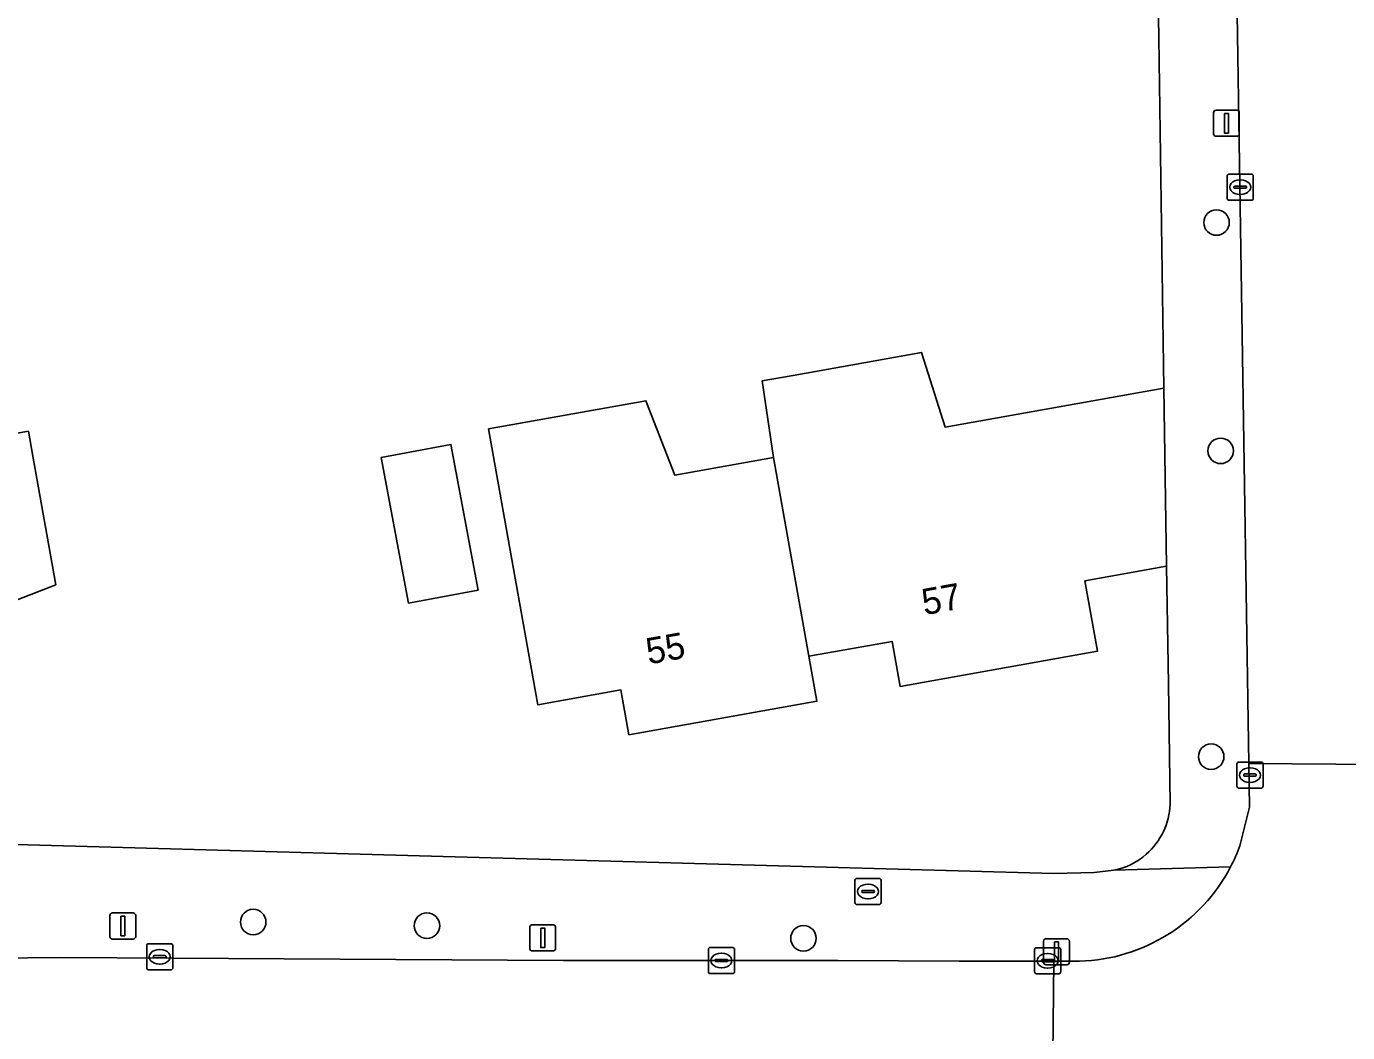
# Model space of a CAD drawing. Extents: x 157793 to 159380, y 380877 to 382313.
# Drawn here: x 158850.9 to 158901.5, y 381337.5 to 381376.1 of the extents above; entities that cross this region are included whole.
import ezdxf

# ---------------------------------------------------------------- set-up
doc = ezdxf.new("R2010")
doc.units = 0
for name, color, linetype in [('IMGEO_Boom', 7, 'Continuous'), ('IMGEO_Brandkraan', 7, 'Continuous'), ('IMGEO_Erf', 7, 'Continuous'), ('IMGEO_Kolk', 7, 'Continuous'), ('IMGEO_Lichtmast', 7, 'Continuous'), ('IMGEO_Muur', 7, 'Continuous'), ('IMGEO_Pand', 7, 'Continuous'), ('IMGEO_Pand_nummerreeks', 7, 'Continuous'), ('IMGEO_Rijbaan_lokaal_gesloten', 7, 'Continuous'), ('IMGEO_Rijbaan_lokaal_open', 7, 'Continuous'), ('IMGEO_Voetpad_open', 7, 'Continuous')]:
    doc.layers.add(name, color=color, linetype=linetype)

msp = doc.modelspace()

# ---------------------------------------------------------------- linework, layer by layer
at = {"layer": 'IMGEO_Boom'}
for centre in [(158896.486, 381368.557), (158896.645, 381359.817), (158896.282, 381348.109), (158859.594, 381341.778), (158866.247, 381341.64), (158880.667, 381341.156)]:
    msp.add_circle(centre, 0.489, dxfattribs=at)
at = {"layer": 'IMGEO_Brandkraan'}
for p, q in [((158882.715, 381343.448), (158883.567, 381343.448)), ((158882.64, 381342.522), (158882.64, 381343.374)), ((158882.899, 381342.942), (158882.899, 381342.954)), ((158882.942, 381342.991), (158883.34, 381342.991)), ((158883.128, 381343.228), (158883.153, 381343.228)), ((158883.383, 381342.954), (158883.383, 381342.942)), ((158883.641, 381343.374), (158883.641, 381342.522)), ((158883.567, 381342.448), (158882.715, 381342.448)), ((158883.337, 381342.905), (158882.939, 381342.905)), ((158883.151, 381342.668), (158883.126, 381342.668))]:
    msp.add_line(p, q, dxfattribs=at)
for points in [[(158882.715, 381343.448), (158883.567, 381343.448)], [(158882.64, 381342.522), (158882.64, 381343.374)], [(158883.641, 381343.374), (158883.641, 381342.522)], [(158883.567, 381342.448), (158882.715, 381342.448)]]:
    msp.add_lwpolyline(points, dxfattribs=at)
for centre, radius, start, end in [((158882.717, 381343.372), 0.0765, 91.552, 178.448), ((158882.717, 381343.372), 0.0765, 91.552, 178.448), ((158883.565, 381343.372), 0.0765, 1.552, 88.448), ((158883.565, 381343.372), 0.0765, 1.552, 88.448), ((158882.939, 381342.951), 0.0403, 85.8775, 175.7526), ((158882.936, 381342.941), 0.0366, 178.938, 274.7102), ((158883.34, 381342.948), 0.043, 264.8664, 352.4533), ((158883.344, 381342.953), 0.0386, 1.7309, 96.639), ((158882.717, 381342.524), 0.0765, 181.552, 268.448), ((158882.717, 381342.524), 0.0765, 181.552, 268.448), ((158883.565, 381342.524), 0.0765, 271.552, 358.448), ((158883.565, 381342.524), 0.0765, 271.552, 358.448)]:
    msp.add_arc(centre, radius, start, end, dxfattribs=at)
for centre, major_axis, ratio, start_param, end_param in [((158883.127, 381342.948), (-0.387, 0.002), 0.722429, 4.712389, 7.853982), ((158883.152, 381342.948), (-0.39, 0.002), 0.717154, 1.570796, 4.712389)]:
    msp.add_ellipse(centre, major_axis=major_axis, ratio=ratio, start_param=start_param, end_param=end_param, dxfattribs=at)
at = {"layer": 'IMGEO_Erf'}
for points in [[(158894.71, 381346.288), (158894.641, 381350.9), (158894.574, 381355.399), (158891.441, 381354.84), (158891.922, 381352.147), (158884.365, 381350.799), (158884.058, 381352.523), (158880.876, 381351.955), (158881.184, 381350.231), (158874.122, 381348.971), (158873.983, 381348.946), (158873.676, 381350.668), (158870.489, 381350.099), (158869.918, 381353.3), (158868.605, 381360.657), (158874.633, 381361.733), (158875.745, 381358.885), (158879.519, 381359.558), (158879.081, 381362.492), (158880.268, 381362.704), (158885.19, 381363.583), (158886.1, 381360.728), (158894.472, 381362.222), (158894.272, 381375.621), (158894.103, 381386.892)], [(158848.04, 381360.045), (158850.982, 381360.569), (158851.152, 381359.615), (158852.03, 381354.692), (158849.127, 381353.566)], [(158834.234, 381345.202), (158840.955, 381345.014), (158867.323, 381344.281), (158890.262, 381343.64), (158891.802, 381343.675), (158892.553, 381343.76)]]:
    msp.add_lwpolyline(points, dxfattribs=at)
msp.add_lwpolyline([(158868.205, 381354.489), (158865.54, 381353.991), (158864.499, 381359.564), (158867.164, 381360.062)], close=True, dxfattribs=at)
for centre, radius, start, end in [((158892.043, 381346.395), 2.67, 311.001, 357.7092), ((158892.099, 381346.221), 2.502, 280.4543, 312.6389)]:
    msp.add_arc(centre, radius, start, end, dxfattribs=at)
at = {"layer": 'IMGEO_Kolk'}
for p, q in [((158896.893, 381369.484), (158896.893, 381370.336)), ((158896.968, 381370.41), (158897.82, 381370.41)), ((158897.894, 381370.336), (158897.894, 381369.484)), ((158897.152, 381369.904), (158897.152, 381369.916)), ((158897.59, 381369.867), (158897.192, 381369.867)), ((158897.195, 381369.953), (158897.593, 381369.953)), ((158897.381, 381370.19), (158897.406, 381370.19)), ((158897.636, 381369.916), (158897.636, 381369.904)), ((158897.82, 381369.41), (158896.968, 381369.41)), ((158897.404, 381369.63), (158897.379, 381369.63)), ((158897.267, 381346.978), (158897.267, 381347.83)), ((158897.342, 381347.904), (158898.194, 381347.904)), ((158897.755, 381347.684), (158897.78, 381347.684)), ((158898.268, 381347.83), (158898.268, 381346.978)), ((158897.526, 381347.398), (158897.526, 381347.41)), ((158897.964, 381347.361), (158897.566, 381347.361)), ((158897.569, 381347.447), (158897.967, 381347.447)), ((158897.778, 381347.124), (158897.753, 381347.124)), ((158898.01, 381347.41), (158898.01, 381347.398)), ((158898.194, 381346.904), (158897.342, 381346.904)), ((158855.59, 381340.949), (158856.442, 381340.949)), ((158855.515, 381340.023), (158855.515, 381340.875)), ((158855.774, 381340.443), (158855.774, 381340.455)), ((158856.212, 381340.406), (158855.814, 381340.406)), ((158855.817, 381340.492), (158856.215, 381340.492)), ((158856.003, 381340.729), (158856.028, 381340.729)), ((158856.258, 381340.455), (158856.258, 381340.443)), ((158856.516, 381340.875), (158856.516, 381340.023)), ((158877.025, 381339.88), (158877.025, 381340.732)), ((158877.1, 381340.806), (158877.952, 381340.806)), ((158877.513, 381340.586), (158877.538, 381340.586)), ((158878.026, 381340.732), (158878.026, 381339.88)), ((158889.519, 381339.871), (158889.519, 381340.723)), ((158889.594, 381340.797), (158890.446, 381340.797)), ((158890.007, 381340.577), (158890.032, 381340.577)), ((158890.52, 381340.723), (158890.52, 381339.871)), ((158856.442, 381339.949), (158855.59, 381339.949)), ((158856.026, 381340.169), (158856.001, 381340.169)), ((158877.284, 381340.3), (158877.284, 381340.312)), ((158877.722, 381340.263), (158877.324, 381340.263)), ((158877.327, 381340.349), (158877.725, 381340.349)), ((158877.536, 381340.026), (158877.511, 381340.026)), ((158877.768, 381340.312), (158877.768, 381340.3)), ((158889.778, 381340.291), (158889.778, 381340.303)), ((158890.216, 381340.254), (158889.818, 381340.254)), ((158889.821, 381340.34), (158890.219, 381340.34)), ((158890.03, 381340.017), (158890.005, 381340.017)), ((158890.262, 381340.303), (158890.262, 381340.291)), ((158877.952, 381339.806), (158877.1, 381339.806)), ((158890.446, 381339.797), (158889.594, 381339.797))]:
    msp.add_line(p, q, dxfattribs=at)
for points in [[(158896.893, 381369.484), (158896.893, 381370.336)], [(158896.968, 381370.41), (158897.82, 381370.41)], [(158897.894, 381370.336), (158897.894, 381369.484)], [(158897.82, 381369.41), (158896.968, 381369.41)], [(158897.267, 381346.978), (158897.267, 381347.83)], [(158897.342, 381347.904), (158898.194, 381347.904)], [(158898.268, 381347.83), (158898.268, 381346.978)], [(158898.194, 381346.904), (158897.342, 381346.904)], [(158855.59, 381340.949), (158856.442, 381340.949)], [(158855.515, 381340.023), (158855.515, 381340.875)], [(158856.516, 381340.875), (158856.516, 381340.023)], [(158877.025, 381339.88), (158877.025, 381340.732)], [(158877.1, 381340.806), (158877.952, 381340.806)], [(158878.026, 381340.732), (158878.026, 381339.88)], [(158889.519, 381339.871), (158889.519, 381340.723)], [(158889.594, 381340.797), (158890.446, 381340.797)], [(158890.52, 381340.723), (158890.52, 381339.871)], [(158856.442, 381339.949), (158855.59, 381339.949)], [(158877.952, 381339.806), (158877.1, 381339.806)], [(158890.446, 381339.797), (158889.594, 381339.797)]]:
    msp.add_lwpolyline(points, dxfattribs=at)
for centre, radius, start, end in [((158896.97, 381370.334), 0.0765, 91.552, 178.448), ((158896.97, 381370.334), 0.0765, 91.552, 178.448), ((158897.818, 381370.334), 0.0765, 1.552, 88.448), ((158897.818, 381370.334), 0.0765, 1.552, 88.448), ((158897.192, 381369.913), 0.0403, 85.8775, 175.7526), ((158897.189, 381369.903), 0.0366, 178.938, 274.7102), ((158897.593, 381369.91), 0.043, 264.8664, 352.4533), ((158897.597, 381369.915), 0.0386, 1.7309, 96.639), ((158896.97, 381369.486), 0.0765, 181.552, 268.448), ((158896.97, 381369.486), 0.0765, 181.552, 268.448), ((158897.818, 381369.486), 0.0765, 271.552, 358.448), ((158897.818, 381369.486), 0.0765, 271.552, 358.448), ((158897.344, 381347.828), 0.0765, 91.552, 178.448), ((158897.344, 381347.828), 0.0765, 91.552, 178.448), ((158898.192, 381347.828), 0.0765, 1.552, 88.448), ((158898.192, 381347.828), 0.0765, 1.552, 88.448), ((158897.566, 381347.407), 0.0403, 85.8775, 175.7526), ((158897.563, 381347.397), 0.0366, 178.938, 274.7102), ((158897.967, 381347.404), 0.043, 264.8664, 352.4533), ((158897.971, 381347.409), 0.0386, 1.7309, 96.639), ((158897.344, 381346.98), 0.0765, 181.552, 268.448), ((158897.344, 381346.98), 0.0765, 181.552, 268.448), ((158898.192, 381346.98), 0.0765, 271.552, 358.448), ((158898.192, 381346.98), 0.0765, 271.552, 358.448), ((158855.592, 381340.873), 0.0765, 91.552, 178.448), ((158855.592, 381340.873), 0.0765, 91.552, 178.448), ((158856.44, 381340.873), 0.0765, 1.552, 88.448), ((158856.44, 381340.873), 0.0765, 1.552, 88.448), ((158855.814, 381340.452), 0.0403, 85.8775, 175.7526), ((158855.811, 381340.442), 0.0366, 178.938, 274.7102), ((158856.215, 381340.449), 0.043, 264.8664, 352.4533), ((158856.219, 381340.454), 0.0386, 1.7309, 96.639), ((158877.102, 381340.73), 0.0765, 91.552, 178.448), ((158877.102, 381340.73), 0.0765, 91.552, 178.448), ((158877.95, 381340.73), 0.0765, 1.552, 88.448), ((158877.95, 381340.73), 0.0765, 1.552, 88.448), ((158889.596, 381340.721), 0.0765, 91.552, 178.448), ((158889.596, 381340.721), 0.0765, 91.552, 178.448), ((158890.444, 381340.721), 0.0765, 1.552, 88.448), ((158890.444, 381340.721), 0.0765, 1.552, 88.448), ((158855.592, 381340.025), 0.0765, 181.552, 268.448), ((158855.592, 381340.025), 0.0765, 181.552, 268.448), ((158856.44, 381340.025), 0.0765, 271.552, 358.448), ((158856.44, 381340.025), 0.0765, 271.552, 358.448), ((158877.324, 381340.309), 0.0403, 85.8775, 175.7526), ((158877.321, 381340.299), 0.0366, 178.938, 274.7102), ((158877.725, 381340.306), 0.043, 264.8664, 352.4533), ((158877.729, 381340.311), 0.0386, 1.7309, 96.639), ((158889.818, 381340.3), 0.0403, 85.8775, 175.7526), ((158889.815, 381340.29), 0.0366, 178.938, 274.7102), ((158890.219, 381340.297), 0.043, 264.8664, 352.4533), ((158890.223, 381340.302), 0.0386, 1.7309, 96.639), ((158877.102, 381339.882), 0.0765, 181.552, 268.448), ((158877.102, 381339.882), 0.0765, 181.552, 268.448), ((158877.95, 381339.882), 0.0765, 271.552, 358.448), ((158877.95, 381339.882), 0.0765, 271.552, 358.448), ((158889.596, 381339.873), 0.0765, 181.552, 268.448), ((158889.596, 381339.873), 0.0765, 181.552, 268.448), ((158890.444, 381339.873), 0.0765, 271.552, 358.448), ((158890.444, 381339.873), 0.0765, 271.552, 358.448)]:
    msp.add_arc(centre, radius, start, end, dxfattribs=at)
for centre, major_axis, ratio, start_param, end_param in [((158897.38, 381369.91), (-0.387, 0.002), 0.722429, 4.712389, 7.853982), ((158897.405, 381369.91), (-0.39, 0.002), 0.717154, 1.570796, 4.712389), ((158897.754, 381347.404), (-0.387, 0.002), 0.722429, 4.712389, 7.853982), ((158897.779, 381347.404), (-0.39, 0.002), 0.717154, 1.570796, 4.712389), ((158856.002, 381340.449), (-0.387, 0.002), 0.722429, 4.712389, 7.853982), ((158856.027, 381340.449), (-0.39, 0.002), 0.717154, 1.570796, 4.712389), ((158877.512, 381340.306), (-0.387, 0.002), 0.722429, 4.712389, 7.853982), ((158877.537, 381340.306), (-0.39, 0.002), 0.717154, 1.570796, 4.712389), ((158890.006, 381340.297), (-0.387, 0.002), 0.722429, 4.712389, 7.853982), ((158890.031, 381340.297), (-0.39, 0.002), 0.717154, 1.570796, 4.712389)]:
    msp.add_ellipse(centre, major_axis=major_axis, ratio=ratio, start_param=start_param, end_param=end_param, dxfattribs=at)
at = {"layer": 'IMGEO_Lichtmast'}
for p, q in [((158896.47, 381372.858), (158897.26, 381372.858)), ((158897.26, 381372.858), (158896.47, 381372.858)), ((158896.37, 381371.958), (158896.37, 381372.758)), ((158896.37, 381372.758), (158896.37, 381371.958)), ((158897.36, 381372.758), (158897.36, 381371.958)), ((158897.36, 381371.958), (158897.36, 381372.758)), ((158897.26, 381371.858), (158896.47, 381371.858)), ((158896.47, 381371.858), (158897.26, 381371.858)), ((158854.105, 381341.227), (158854.105, 381342.027)), ((158854.105, 381342.027), (158854.105, 381341.227)), ((158854.205, 381342.127), (158854.995, 381342.127)), ((158854.995, 381342.127), (158854.205, 381342.127)), ((158855.095, 381342.027), (158855.095, 381341.227)), ((158855.095, 381341.227), (158855.095, 381342.027)), ((158870.186, 381340.775), (158870.186, 381341.575)), ((158870.186, 381341.575), (158870.186, 381340.775)), ((158870.286, 381341.675), (158871.076, 381341.675)), ((158871.076, 381341.675), (158870.286, 381341.675)), ((158871.176, 381341.575), (158871.176, 381340.775)), ((158871.176, 381340.775), (158871.176, 381341.575)), ((158854.995, 381341.127), (158854.205, 381341.127)), ((158854.205, 381341.127), (158854.995, 381341.127)), ((158889.86, 381340.24), (158889.86, 381341.04)), ((158889.86, 381341.04), (158889.86, 381340.24)), ((158889.96, 381341.14), (158890.75, 381341.14)), ((158890.75, 381341.14), (158889.96, 381341.14)), ((158890.85, 381341.04), (158890.85, 381340.24)), ((158890.85, 381340.24), (158890.85, 381341.04)), ((158871.076, 381340.675), (158870.286, 381340.675)), ((158870.286, 381340.675), (158871.076, 381340.675)), ((158890.75, 381340.14), (158889.96, 381340.14)), ((158889.96, 381340.14), (158890.75, 381340.14))]:
    msp.add_line(p, q, dxfattribs=at)
for points in [[(158896.79, 381372.733), (158896.94, 381372.733), (158896.94, 381371.983), (158896.79, 381371.983), (158896.79, 381372.733)], [(158854.525, 381342.002), (158854.675, 381342.002), (158854.675, 381341.252), (158854.525, 381341.252), (158854.525, 381342.002)], [(158870.606, 381341.55), (158870.756, 381341.55), (158870.756, 381340.8), (158870.606, 381340.8), (158870.606, 381341.55)], [(158890.28, 381341.015), (158890.43, 381341.015), (158890.43, 381340.265), (158890.28, 381340.265), (158890.28, 381341.015)]]:
    msp.add_lwpolyline(points, dxfattribs=at)
for centre, start, end in [((158896.47, 381372.758), 90, 180), ((158896.47, 381372.758), 90, 180), ((158897.26, 381372.758), 0, 90), ((158897.26, 381372.758), 360, 90), ((158896.47, 381371.958), 180, 270), ((158896.47, 381371.958), 180, 270), ((158897.26, 381371.958), 270, 0), ((158897.26, 381371.958), 270, 0), ((158854.205, 381342.027), 90, 180), ((158854.205, 381342.027), 90, 180), ((158854.995, 381342.027), 0, 90), ((158854.995, 381342.027), 360, 90), ((158870.286, 381341.575), 90, 180), ((158870.286, 381341.575), 90, 180), ((158871.076, 381341.575), 0, 90), ((158871.076, 381341.575), 360, 90), ((158854.205, 381341.227), 180, 270), ((158854.205, 381341.227), 180, 270), ((158854.995, 381341.227), 270, 0), ((158854.995, 381341.227), 270, 0), ((158889.96, 381341.04), 90, 180), ((158889.96, 381341.04), 90, 180), ((158890.75, 381341.04), 0, 90), ((158890.75, 381341.04), 360, 90), ((158870.286, 381340.775), 180, 270), ((158870.286, 381340.775), 180, 270), ((158871.076, 381340.775), 270, 0), ((158871.076, 381340.775), 270, 0), ((158889.96, 381340.24), 180, 270), ((158889.96, 381340.24), 180, 270), ((158890.75, 381340.24), 270, 0), ((158890.75, 381340.24), 270, 0)]:
    msp.add_arc(centre, 0.1, start, end, dxfattribs=at)
at = {"layer": 'IMGEO_Muur'}
for points in [[(158894.472, 381362.222), (158894.272, 381375.621)], [(158894.574, 381355.399), (158894.641, 381350.9)], [(158840.955, 381345.014), (158867.323, 381344.281)]]:
    msp.add_lwpolyline(points, dxfattribs=at)
at = {"layer": 'IMGEO_Pand'}
for points in [[(158894.472, 381362.222), (158886.1, 381360.728), (158885.19, 381363.583), (158880.268, 381362.704), (158879.081, 381362.492), (158879.519, 381359.558), (158880.876, 381351.955), (158884.058, 381352.523), (158884.365, 381350.799), (158891.922, 381352.147), (158891.441, 381354.84), (158894.574, 381355.399)], [(158879.519, 381359.558), (158875.745, 381358.885), (158874.633, 381361.733), (158868.605, 381360.657), (158869.918, 381353.3), (158870.489, 381350.099), (158873.676, 381350.668), (158873.983, 381348.946), (158874.122, 381348.971), (158881.184, 381350.231), (158880.876, 381351.955)], [(158848.04, 381360.045), (158840.354, 381358.675), (158840.938, 381355.398), (158839.213, 381355.09), (158840.52, 381347.766), (158849.865, 381349.433), (158849.127, 381353.566), (158852.03, 381354.692), (158851.152, 381359.615), (158850.982, 381360.569)], [(158867.164, 381360.062), (158864.499, 381359.564), (158865.54, 381353.991), (158868.205, 381354.489)]]:
    msp.add_lwpolyline(points, close=True, dxfattribs=at)
at = {"layer": 'IMGEO_Rijbaan_lokaal_gesloten'}
msp.add_lwpolyline([(158890.197, 381334.301), (158890.259, 381340.284), (158886.628, 381340.28), (158881.989, 381340.303), (158876.252, 381340.306), (158871.473, 381340.309), (158852.225, 381340.427), (158838.213, 381340.276), (158833.991, 381340.258), (158834.13, 381334.237), (158846.727, 381334.435), (158852.726, 381334.469), (158852.997, 381334.471), (158864.445, 381334.368), (158865.413, 381334.369), (158874.57, 381334.376), (158874.914, 381334.376)], close=True, dxfattribs=at)
at = {"layer": 'IMGEO_Rijbaan_lokaal_open'}
for points in [[(158897.004, 381393.802), (158897.725, 381347.847), (158902.721, 381347.811), (158902.701, 381349.506), (158902.617, 381355.734), (158902.043, 381389.647), (158901.967, 381392.743)], [(158902.84, 381344.698), (158902.741, 381346.115), (158902.721, 381347.811), (158897.725, 381347.847), (158897.751, 381346.173), (158897.385, 381344.698)], [(158891.245, 381340.277), (158890.259, 381340.284), (158890.197, 381334.301), (158891.053, 381334.3), (158896.069, 381334.291)]]:
    msp.add_lwpolyline(points, dxfattribs=at)
for centre, radius, start, end in [((158891.006, 381347.049), 6.798, 332.3317, 339.7697), ((158891.04, 381347.036), 6.762, 271.7337, 332.2949)]:
    msp.add_arc(centre, radius, start, end, dxfattribs=at)
at = {"layer": 'IMGEO_Voetpad_open'}
for points in [[(158894.287, 381399.759), (158893.896, 381400.053), (158894.03, 381395.15), (158894.103, 381386.892), (158894.272, 381375.621), (158894.472, 381362.222), (158894.574, 381355.399), (158894.641, 381350.9), (158894.71, 381346.288)], [(158897.385, 381344.698), (158897.751, 381346.173), (158897.725, 381347.847), (158897.004, 381393.802)], [(158897.027, 381343.892), (158892.553, 381343.76), (158891.802, 381343.675), (158890.262, 381343.64), (158867.323, 381344.281), (158840.955, 381345.014), (158834.234, 381345.202)], [(158892.553, 381343.76), (158897.027, 381343.892)], [(158833.731, 381340.25), (158833.991, 381340.258), (158838.213, 381340.276), (158852.225, 381340.427), (158871.473, 381340.309), (158876.252, 381340.306), (158881.989, 381340.303), (158886.628, 381340.28), (158890.259, 381340.284), (158891.245, 381340.277)]]:
    msp.add_lwpolyline(points, dxfattribs=at)
for centre, radius, start, end in [((158892.043, 381346.395), 2.67, 311.001, 357.7092), ((158891.006, 381347.049), 6.798, 332.3317, 339.7697), ((158892.099, 381346.221), 2.502, 280.4543, 312.6389), ((158891.04, 381347.036), 6.762, 271.7337, 332.2949)]:
    msp.add_arc(centre, radius, start, end, dxfattribs=at)

# ---------------------------------------------------------------- texts
at = {"layer": 'IMGEO_Pand_nummerreeks'}
for s, p in [('57', (158885.297, 381353.524)), ('55', (158874.733, 381351.639))]:
    msp.add_text(s, height=1, rotation=10.1184, dxfattribs=at).set_placement(p)

doc.saveas('drawing.dxf')
